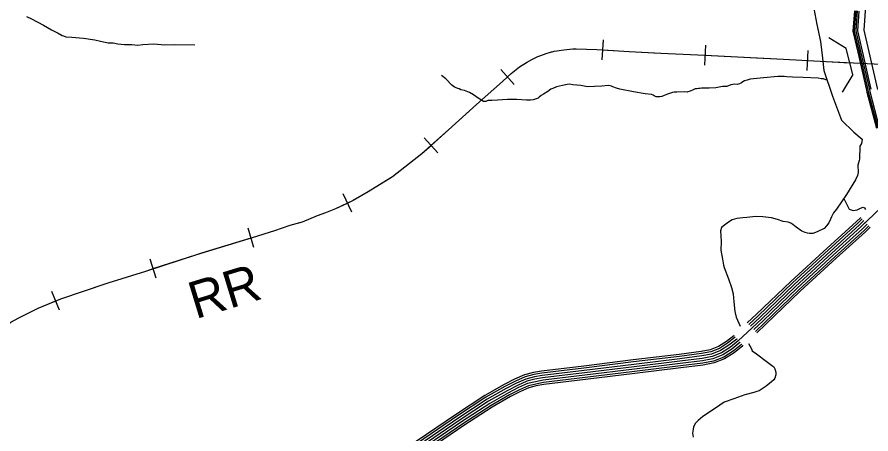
# Model space of a CAD drawing. Extents: x 1551132 to 1791609, y 378168 to 563823.
# Drawn here: x 1639796 to 1650778, y 461157 to 466513 of the extents above; entities that cross this region are included whole.
import ezdxf

# ---------------------------------------------------------------- set-up
doc = ezdxf.new("R2010")
doc.units = 0
for name, color, linetype in [('DESIGN - CENTERLINE - Proposed Curve Text', 7, 'Continuous'), ('DESIGN - TRANSPORTATION - Shoulder Lines', 7, 'Continuous'), ('DESIGN - TRANSPORTATION - Text', 7, 'Continuous'), ('DESIGN - VEGETATION - Features with Text', 7, 'Continuous'), ('SURVEY - CENTERLINE - Preliminary Text', 7, 'Continuous'), ('SURVEY - CONTROL with Text', 7, 'Continuous')]:
    doc.layers.add(name, color=color, linetype=linetype)

msp = doc.modelspace()

# ---------------------------------------------------------------- linework, layer by layer
at = {"layer": 'DESIGN - CENTERLINE - Proposed Curve Text'}
msp.add_line((1650544.732, 465776.022), (1650461.723, 466109.023), dxfattribs=at)
for points in [[(1650461.723, 466109.023), (1650235.426, 466244.995)], [(1650544.732, 465776.022), (1650408.777, 465549.724)]]:
    msp.add_lwpolyline(points, dxfattribs=at)
at = {"layer": 'DESIGN - TRANSPORTATION - Shoulder Lines'}
for p, q in [((1647320.077, 465962.813), (1647336.485, 466222.303)), ((1648640.113, 465893.77), (1648652.729, 466153.469)), ((1649957.232, 465824.803), (1649971.923, 466084.393)), ((1646190.862, 465647.462), (1646016.583, 465840.409)), ((1645206.568, 464766.822), (1645033.439, 464960.802)), ((1644100.71, 464004.877), (1643990.446, 464240.341)), ((1642843.189, 463552.006), (1642767.158, 463800.646)), ((1641585.952, 463157.228), (1641505.787, 463404.56)), ((1640342.798, 462746.359), (1640243.05, 462986.473))]:
    msp.add_line(p, q, dxfattribs=at)
for points in [[(1639714.071, 462592.029), (1639820.335, 462647.573), (1640066.921, 462772.526), (1640357.464, 462893.229), (1640968.367, 463098.402), (1641451.014, 463250.147), (1642107.94, 463463.095), (1642822.873, 463681.743), (1643109.267, 463772.404), (1643307.554, 463839.489), (1643465.733, 463882.74), (1643662.095, 463961.859), (1643766.276, 464001.385), (1643896.507, 464052.795), (1644125.001, 464159.806), (1644119.01, 464161.839), (1644313.53, 464271.034), (1644626.465, 464465.781), (1645001.906, 464758.397), (1645343.415, 465063.23), (1645703.04, 465390.006), (1646040.516, 465686.838), (1646153.013, 465788.458), (1646257.436, 465874.077), (1646349.708, 465929.703), (1646418.665, 465968.146), (1646494.063, 466005.097), (1646532.471, 466020.131), (1646567.887, 466032.906), (1646600.403, 466044.515), (1646657.301, 466062.524), (1646678.201, 466068.332), (1646704.358, 466074.124), (1646739.166, 466080.232), (1646829.164, 466090.691), (1646942.378, 466104.625), (1646986.444, 466106.683), (1647254.304, 466097.233), (1647670.036, 466070.949), (1648077.793, 466050.724), (1648553.523, 466028.132), (1649063.228, 466003.357), (1649654.872, 465972.131), (1650202.535, 465941.131), (1650730.23, 465916.255), (1651187.961, 465893.763)], [(1646671.534, 466066.482), (1646678.201, 466068.332), (1646704.358, 466074.124), (1646739.166, 466080.232), (1646829.164, 466090.691), (1646942.378, 466104.625), (1646986.444, 466106.683), (1647254.304, 466097.233), (1647328.277, 466092.558)], [(1647328.277, 466092.558), (1647670.036, 466070.949), (1647987.195, 466055.216)], [(1646103.722, 465743.932), (1646153.013, 465788.458), (1646257.436, 465874.077), (1646349.708, 465929.703), (1646418.665, 465968.146), (1646494.063, 466005.097), (1646532.471, 466020.131), (1646567.887, 466032.906), (1646600.403, 466044.515), (1646657.301, 466062.524), (1646671.534, 466066.482)], [(1647987.195, 466055.216), (1648077.793, 466050.724), (1648553.523, 466028.132), (1648646.421, 466023.615)], [(1648646.421, 466023.615), (1649063.228, 466003.357), (1649305.572, 465990.565)], [(1649305.572, 465990.565), (1649654.872, 465972.131), (1649964.582, 465954.598)], [(1649964.582, 465954.598), (1650202.535, 465941.131), (1650507.369, 465926.764)], [(1645610.242, 465305.687), (1645703.04, 465390.006), (1646040.516, 465686.838), (1646103.722, 465743.932)], [(1645120.003, 464863.808), (1645343.415, 465063.23), (1645610.242, 465305.687)], [(1644604.649, 464452.205), (1644626.465, 464465.781), (1645001.906, 464758.397), (1645120.003, 464863.808)], [(1644045.578, 464122.613), (1644125.001, 464159.806), (1644119.01, 464161.839), (1644313.53, 464271.034), (1644604.649, 464452.205)], [(1643434.634, 463874.24), (1643465.733, 463882.74), (1643662.095, 463961.859), (1643766.276, 464001.385), (1643896.507, 464052.795), (1644045.578, 464122.613)], [(1642805.174, 463676.326), (1642822.873, 463681.743), (1643109.267, 463772.404), (1643307.554, 463839.489), (1643434.634, 463874.24)], [(1642174.039, 463483.312), (1642805.174, 463676.326)], [(1641545.87, 463280.898), (1642107.94, 463463.095), (1642174.039, 463483.312)], [(1640916.859, 463081.101), (1640968.367, 463098.402), (1641451.014, 463250.147), (1641545.87, 463280.898)], [(1640292.924, 462866.42), (1640357.464, 462893.229), (1640916.859, 463081.101)], [(1639698.229, 462581.687), (1639714.071, 462592.029), (1639820.335, 462647.573), (1640066.921, 462772.526), (1640292.924, 462866.42)]]:
    msp.add_lwpolyline(points, dxfattribs=at)
at = {"layer": 'DESIGN - TRANSPORTATION - Text'}
for points in [[(1649864.868, 467131.986), (1649896.751, 467092.077), (1649985.982, 466975.391), (1650029.756, 466692.525), (1650083.496, 466419.251), (1650128.286, 466199.737), (1650155.152, 465984.698), (1650173.069, 465827.903), (1650285.032, 465496.394), (1650401.479, 465187.278), (1650558.234, 465034.966), (1650663.432, 464944.513), (1650657.107, 464888.47), (1650636.924, 464854.536), (1650630.607, 464685.398)], [(1639918.318, 466520.107), (1639982.008, 466491.473), (1640135.146, 466409.921), (1640240.527, 466350.853), (1640324.075, 466308.01), (1640377.749, 466277.459), (1640391.682, 466271.326), (1640421.548, 466259.025), (1640499.471, 466256.3), (1640649.226, 466240.883), (1640796.922, 466219.483), (1640870.729, 466204.774), (1640966.468, 466183.849), (1641032.4, 466181.24), (1641090.265, 466170.682), (1641178.122, 466161.856), (1641272.045, 466160.981), (1641349.909, 466152.248), (1641413.933, 466159.665), (1641555.913, 466168.357), (1641697.701, 466157.023), (1641817.665, 466161.923), (1642083.417, 466155.44)], [(1650214.126, 465706.341), (1650199.276, 465708.258), (1650167.394, 465718.567), (1650139.419, 465718.825), (1650099.52, 465727.208), (1649907.75, 465737.009), (1649767.895, 465742.309), (1649695.996, 465746.984), (1649664.039, 465749.284), (1649580.082, 465748.067), (1649398.062, 465731.725), (1649224.032, 465715.316), (1649185.933, 465701.649), (1649151.867, 465691.949), (1649131.776, 465680.115), (1649113.677, 465668.265), (1649089.569, 465654.464), (1649059.52, 465646.731), (1649025.562, 465649.056), (1648975.547, 465643.506), (1648923.381, 465621.955), (1648867.407, 465620.48), (1648785.326, 465605.213), (1648697.345, 465600.021), (1648597.422, 465600.954), (1648577.381, 465595.129), (1648559.398, 465595.296), (1648539.373, 465591.471), (1648519.374, 465589.654), (1648493.283, 465577.879), (1648453.167, 465562.228), (1648425.118, 465554.478), (1648417.085, 465550.545), (1648377.119, 465550.92), (1648281.171, 465549.803), (1648247.18, 465548.119), (1648227.139, 465542.294), (1648161.007, 465522.877), (1648118.892, 465507.243), (1648086.792, 465493.518), (1648062.776, 465489.734), (1648034.777, 465487.993), (1648014.794, 465488.176), (1647988.945, 465502.443), (1647977.003, 465508.56), (1647955.095, 465516.777), (1647873.256, 465527.552), (1647723.593, 465552.986), (1647550.047, 465588.653), (1647504.181, 465599.095), (1647458.366, 465615.546), (1647442.466, 465625.704), (1647422.541, 465631.904), (1647400.559, 465632.104), (1647318.544, 465624.854), (1647224.588, 465621.721), (1647132.607, 465616.571), (1647046.834, 465635.396), (1646942.978, 465642.371), (1646905.095, 465652.738), (1646873.046, 465645.021), (1646810.989, 465633.579), (1646734.899, 465618.262), (1646684.734, 465596.695), (1646660.643, 465584.894), (1646622.418, 465557.21), (1646566.145, 465523.676), (1646536.004, 465505.934), (1646511.838, 465486.125), (1646497.721, 465472.233), (1646471.647, 465462.458), (1646435.564, 465450.774), (1646397.54, 465445.116), (1646347.575, 465445.582), (1646225.728, 465452.724), (1646103.847, 465455.866), (1645975.859, 465447.032), (1645903.86, 465441.699), (1645851.878, 465440.174), (1645825.804, 465430.398), (1645795.796, 465426.673), (1645785.855, 465432.773), (1645768.005, 465446.965), (1645726.256, 465471.391), (1645666.674, 465512.009), (1645613.017, 465544.559), (1645549.302, 465571.185), (1645505.411, 465579.61), (1645483.52, 465589.827), (1645463.579, 465594.019), (1645435.713, 465606.294), (1645421.797, 465614.436), (1645388.039, 465638.795), (1645308.824, 465717.647), (1645253.276, 465762.24)], [(1650630.607, 464685.398), (1650625.074, 464670.156), (1650610.733, 464610.146), (1650614.182, 464517.994), (1650603.949, 464475.993), (1650581.633, 464420.033), (1650462.644, 464234.445), (1650335.647, 464046.906), (1650297.398, 463999.055), (1650283.24, 463971.096), (1650269.115, 463947.137), (1650258.932, 463915.153), (1650234.691, 463871.227), (1650206.475, 463829.326), (1650176.301, 463795.45), (1650088.128, 463753.899), (1650030.062, 463734.206), (1649990.072, 463730.431), (1649962.147, 463738.598), (1649932.215, 463746.79), (1649888.349, 463763.065), (1649814.726, 463815.567), (1649772.96, 463849.851), (1649749.069, 463864.01), (1649715.17, 463876.227), (1649649.271, 463884.618), (1649577.49, 463911.069), (1649497.7, 463935.561), (1649389.869, 463948.203), (1649297.971, 463952.737), (1649181.474, 463939.528), (1649129.992, 463931.678), (1649052.01, 463924.111), (1648991.97, 463908.435), (1648945.838, 463878.66), (1648895.656, 463840.892), (1648856.623, 463808.799), (1648843.257, 463765.082), (1648850.44, 463628.845), (1648847.782, 463516.692), (1648867.098, 463402.414), (1648883.339, 463324.903), (1648888.447, 463296.136)], [(1650427.662, 464182.777), (1650499.518, 464045.648), (1650551.509, 464027.273), (1650601.891, 464036.231), (1650644.44, 464058.632), (1650678.031, 464072.074), (1650694.822, 464064.232), (1650707.488, 464039.873)], [(1648888.447, 463296.136), (1648945.538, 463149.591), (1648985.412, 463037.088), (1649004.361, 462958.969), (1649015.727, 462852.75), (1649026.994, 462730.505), (1649046.543, 462656.286), (1649098.234, 462542.55)], [(1649205.081, 462319.561), (1649220.222, 462288.743), (1649241.972, 462248.559), (1649251.83, 462226.475), (1649305.537, 462184.099), (1649430.892, 462093.247), (1649516.44, 462028.662), (1649530.365, 462018.561), (1649542.215, 461994.461), (1649555.956, 461952.318), (1649555.739, 461916.267), (1649543.49, 461872.274), (1649529.39, 461852.324), (1649501.249, 461824.448), (1649429, 461772.788), (1649366.785, 461727.079), (1649340.711, 461711.203), (1649310.212, 461700.336), (1649272.646, 461689.561), (1649156.557, 461658.185), (1649014.393, 461608.934), (1648890.23, 461563.583), (1648777.891, 461490.122), (1648617.394, 461382.886), (1648556.187, 461329.501), (1648522.946, 461293.3), (1648496.705, 461249.383), (1648492.522, 461217.365), (1648484.222, 461165.33), (1648493.922, 461115.204)]]:
    msp.add_lwpolyline(points, dxfattribs=at)
at = {"layer": 'SURVEY - CENTERLINE - Preliminary Text'}
for points in [[(1650711.948, 466715.334), (1650686.073, 466343.233), (1650862.069, 465580.805)], [(1650564.71, 466594.956), (1650546.443, 466332.216), (1650608.967, 466061.359)], [(1650582.168, 466593.74), (1650564.085, 466333.608), (1650626.016, 466065.292)], [(1650602.117, 466592.356), (1650584.242, 466335.199), (1650645.508, 466069.793)], [(1650622.35, 466590.948), (1650604.684, 466336.808), (1650665.265, 466074.351)], [(1650665.474, 466073.459), (1650777.938, 465586.263)], [(1650609.175, 466060.467), (1650721.639, 465573.271)], [(1650626.225, 466064.401), (1650738.688, 465577.205)], [(1650645.716, 466068.901), (1650758.18, 465581.705)], [(1650721.839, 465572.388), (1650727.522, 465547.771), (1650848.061, 465084.609)], [(1650738.888, 465576.321), (1650744.522, 465551.946), (1650864.994, 465089.017)], [(1650758.38, 465580.822), (1650763.946, 465556.713), (1650884.351, 465094.051)]]:
    msp.add_lwpolyline(points, dxfattribs=at)
at = {"layer": 'SURVEY - CONTROL with Text'}
for points in [[(1650994.565, 464149.993), (1650647.948, 463816.001), (1650273.298, 463478.2), (1649809.951, 463052.914), (1649368.652, 462631.477), (1649072.467, 462353.203), (1648969.82, 462271.818), (1648857.247, 462200.508), (1648736.85, 462153.281), (1648606.62, 462128.147), (1648322.243, 462092.063), (1647731.482, 462020.036), (1647094.664, 461942.325), (1646555.985, 461877.948), (1646455.804, 461858.614), (1646351.573, 461833.305), (1646233.134, 461780.053), (1646100.587, 461712.893), (1645859.476, 461576.398), (1645495.568, 461338.633), (1644978.763, 460987.79)], [(1650649.248, 463939.07), (1650588.133, 463880.177), (1650214.275, 463543.085), (1649750.002, 463116.949), (1649308.329, 462695.162), (1649188.365, 462582.451)], [(1650667.114, 463920.57), (1650605.666, 463861.36), (1650231.583, 463524.068), (1649767.577, 463098.181), (1649326.02, 462676.495), (1649206.256, 462563.967)], [(1650688.647, 463898.269), (1650626.807, 463838.684), (1650252.44, 463501.134), (1649788.759, 463075.547), (1649347.336, 462653.986), (1649227.772, 462541.65)], [(1650710.18, 463875.969), (1650647.948, 463816.001), (1650273.298, 463478.2), (1649809.951, 463052.914), (1649368.652, 462631.477), (1649249.347, 462519.391)], [(1650731.721, 463853.668), (1650669.089, 463793.317), (1650294.156, 463455.266), (1649831.142, 463030.28), (1649389.969, 462608.968), (1649270.855, 462497.065)], [(1650753.245, 463831.368), (1650690.23, 463770.641), (1650315.014, 463432.332), (1649852.325, 463007.646), (1649411.285, 462586.46), (1649292.362, 462474.732)], [(1650770.412, 463813.584), (1650707.08, 463752.557), (1650331.647, 463414.048), (1649869.216, 462989.604), (1649428.284, 462568.517), (1649309.537, 462456.956)], [(1649015.186, 462419.747), (1649015.094, 462419.655), (1648918.963, 462343.436), (1648817.407, 462279.101), (1648712.318, 462237.883), (1648592.779, 462214.816), (1648311.419, 462179.115), (1647720.866, 462107.113), (1647084.147, 462029.41), (1646542.452, 461964.675), (1646437.138, 461944.35), (1646322.999, 461916.632), (1646195.31, 461859.222), (1646059.138, 461790.229), (1645813.835, 461651.358), (1645446.944, 461411.643), (1644930.306, 461060.917)], [(1649033.06, 462401.255), (1649031.91, 462400.171), (1648933.871, 462322.444), (1648829.081, 462256.059), (1648719.509, 462213.083), (1648596.837, 462189.407), (1648314.594, 462153.589), (1647723.974, 462081.579), (1647087.231, 462003.876), (1646546.418, 461939.249), (1646442.604, 461919.216), (1646331.373, 461892.206), (1646206.401, 461836.013), (1646071.288, 461767.553), (1645827.218, 461629.383), (1645461.202, 461390.243), (1644944.514, 461039.475)], [(1649054.585, 462378.937), (1649052.193, 462376.687), (1648951.845, 462297.127), (1648843.164, 462228.283), (1648728.184, 462183.182), (1648601.728, 462158.773), (1648318.418, 462122.83), (1647727.732, 462050.811), (1647090.947, 461973.101), (1646551.201, 461908.599), (1646449.204, 461888.915), (1646341.473, 461862.756), (1646219.768, 461808.029), (1646085.937, 461740.227), (1645843.343, 461602.89), (1645478.385, 461364.434), (1644961.638, 461013.633)], [(1649076.142, 462356.653), (1649072.467, 462353.203), (1648969.82, 462271.818), (1648857.247, 462200.508), (1648736.85, 462153.281), (1648606.62, 462128.147), (1648322.243, 462092.063), (1647731.482, 462020.036), (1647094.664, 461942.325), (1646555.985, 461877.948), (1646455.804, 461858.614), (1646351.573, 461833.305), (1646233.134, 461780.053), (1646100.587, 461712.893), (1645859.476, 461576.398), (1645495.568, 461338.633), (1644978.763, 460987.79)], [(1649097.684, 462334.361), (1649092.742, 462329.719), (1648987.794, 462246.509), (1648871.33, 462172.732), (1648745.517, 462123.38), (1648611.512, 462097.521), (1648326.068, 462061.295), (1647735.232, 461989.26), (1647098.38, 461911.549), (1646560.768, 461847.297), (1646462.404, 461828.313), (1646361.673, 461803.854), (1646246.5, 461752.078), (1646115.237, 461685.559), (1645875.609, 461549.906), (1645512.751, 461312.833), (1644995.887, 460961.948)], [(1649119.258, 462312.094), (1649113.025, 462306.235), (1649005.769, 462221.191), (1648885.413, 462144.956), (1648754.191, 462093.48), (1648616.403, 462066.887), (1648329.893, 462030.536), (1647738.99, 461958.492), (1647102.097, 461880.773), (1646565.551, 461816.646), (1646469.003, 461798.012), (1646371.772, 461774.403), (1646259.867, 461724.094), (1646129.886, 461658.234), (1645891.733, 461523.413), (1645529.933, 461287.024), (1645013.012, 460936.106)], [(1649136.408, 462294.293), (1649129.191, 462287.51), (1649020.094, 462201.016), (1648896.638, 462122.806), (1648761.1, 462069.646), (1648620.311, 462042.47), (1648332.951, 462006.01), (1647741.982, 461933.958), (1647105.063, 461856.231), (1646569.359, 461792.212), (1646474.262, 461773.853), (1646379.822, 461750.928), (1646270.525, 461701.785), (1646141.561, 461636.441), (1645904.591, 461502.288), (1645543.633, 461266.456), (1645026.662, 460915.497)]]:
    msp.add_lwpolyline(points, dxfattribs=at)

# ---------------------------------------------------------------- texts
at = {"layer": 'DESIGN - VEGETATION - Features with Text'}
msp.add_text('RR', height=474.991, rotation=17.0046722, dxfattribs=at).set_placement((1642091.897, 462629.987))

doc.saveas('drawing.dxf')
